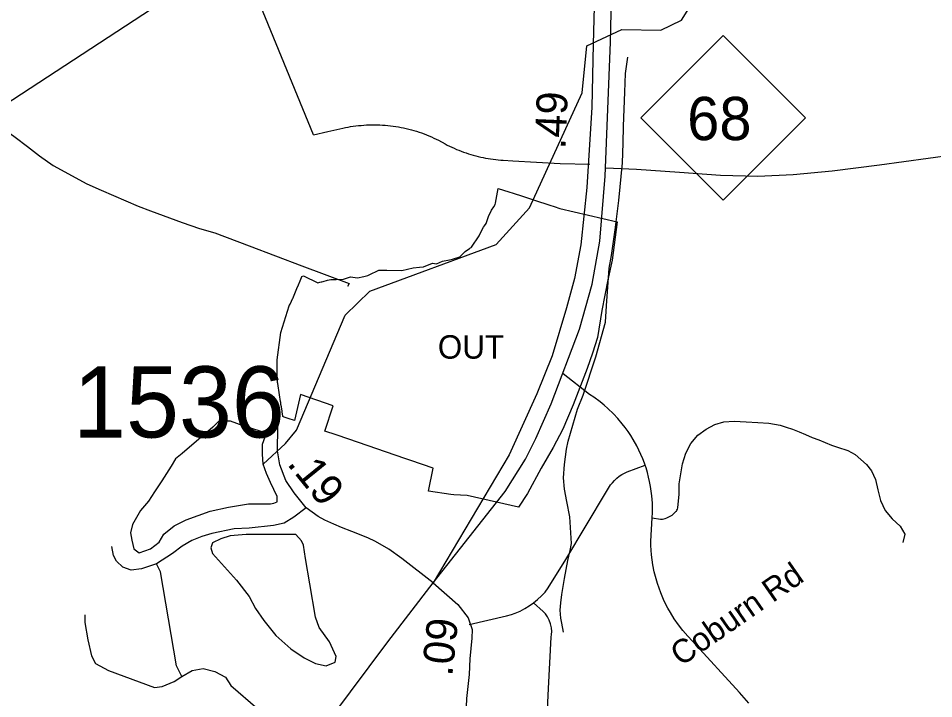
# Model space of a CAD drawing. Extents: x 1662474 to 1856135, y 779280 to 917889.
# Drawn here: x 1713168 to 1716872, y 832423 to 835176 of the extents above; entities that cross this region are included whole.
import ezdxf

# ---------------------------------------------------------------- set-up
doc = ezdxf.new("R2010")
doc.units = 0
for name, color, linetype in [('Cogo Default Point CELL', 7, 'Continuous'), ('Exist Boundary Political City Limit New Hole', 7, 'Continuous'), ('Exist Hydrographic Misc Water Feature', 7, 'Continuous'), ('Exist Hydrographic Pond Under 1500 Sq Ft', 7, 'Continuous'), ('Exist Road Non-System Type 51', 7, 'Continuous'), ('Exist Road Non-System Type 51 Label', 7, 'Continuous'), ('Exist Road Primary NC Divided Attributed', 7, 'Continuous'), ('Exist Road Primary NC Shield CELL', 7, 'Continuous'), ('Exist Road Primary NC Shield Number Label', 7, 'Continuous'), ('Exist Road Primary NC UnDivided 4 Lane Attributed', 7, 'Continuous'), ('Exist Road Secondary Mileage Tenths English Label', 7, 'Continuous'), ('Exist Road Secondary Type 51 Attributed', 7, 'Continuous'), ('Exist Utilities Electrical Transmission Line', 7, 'Continuous'), ('Map Preparation Boundary City Limit Buffer Line', 7, 'Continuous'), ('Prop DGN Element Guardrail', 7, 'Continuous'), ('Prop Guardrail', 7, 'Continuous')]:
    doc.layers.add(name, color=color, linetype=linetype)

msp = doc.modelspace()

# ---------------------------------------------------------------- linework, layer by layer
at = {"layer": 'Exist Boundary Political City Limit New Hole'}
for points in [[(1714216, 833792.1), (1714216.1, 833793.3), (1714216.2, 833794.6), (1714231.2, 833905.3), (1714264.4, 834012.4), (1714264.9, 834013.6), (1714265.4, 834014.6), (1714265.8, 834015.2), (1714268, 834020), (1714273.9, 834032.1), (1714278, 834040.6), (1714278.6, 834041.9), (1714295.6, 834082.3), (1714302, 834097.4), (1714308.6, 834113.4), (1714314.2, 834126.9), (1714316.1, 834131.2), (1714322.9, 834134.1), (1714379.9, 834106), (1714388.6, 834108.3), (1714393.5, 834109.6), (1714395.9, 834110.2), (1714401.9, 834111.8), (1714419.4, 834116.5), (1714432.2, 834119.9), (1714436.1, 834119.5), (1714442.1, 834118.8), (1714455, 834120), (1714483.5, 834120.7), (1714492, 834123.4), (1714512.6, 834130), (1714540.6, 834126.5), (1714566, 834131.8), (1714582, 834135), (1714588.1, 834138), (1714627.1, 834157.2), (1714658.9, 834157.5), (1714719.6, 834156.2), (1714766.5, 834166.4), (1714792, 834169), (1714807.6, 834170.6), (1714844.4, 834185.1), (1714852.9, 834183.8), (1714860.1, 834182.8), (1714885, 834194.2), (1714913.2, 834198.8), (1714925, 834202.3), (1714954.2, 834211), (1714976.2, 834232.3), (1714993.9, 834245), (1714995.6, 834246), (1714998.2, 834247.4), (1715000.8, 834248.8), (1715002.5, 834249.7), (1715033, 834295.6), (1715042.6, 834315.9), (1715050.1, 834331.8), (1715054.6, 834337.2), (1715061.9, 834345.9), (1715071.4, 834374.1), (1715083.2, 834399.4), (1715092.1, 834413.4), (1715098.2, 834423), (1715099.2, 834428.4), (1715110.4, 834487.8), (1715153.6, 834474.1), (1715170.9, 834468.6), (1715208.1, 834456.4), (1715273.5, 834435), (1715302.9, 834425.4), (1715319.2, 834420), (1715336.6, 834414.6), (1715360, 834407.3), (1715592, 834352.4), (1715570.8, 834197.9), (1715554.2, 834117.6), (1715529.2, 833994.6), (1715511.4, 833884.7), (1715490.9, 833821.9), (1715469.4, 833759.5), (1715413.8, 833612.4), (1715372.2, 833514), (1715331.9, 833438.9), (1715284.2, 833356.2), (1715228.1, 833253.4), (1715192.1, 833197.7), (1714984, 833245.2), (1714930.9, 833247.9), (1714917.9, 833249.9), (1714828.2, 833263.4), (1714847.4, 833355.6), (1714756.8, 833386.7), (1714732.4, 833395.1), (1714506, 833472.8), (1714454.4, 833490.5), (1714408.4, 833506.3), (1714442.5, 833608), (1714309.9, 833653.6), (1714285.9, 833548.4), (1714260.9, 833556.9)], [(1714260.9, 833556.9), (1714244.2, 833562.6), (1714238.9, 833564.5), (1714238.1, 833569.4), (1714237.8, 833571.1), (1714235.5, 833586.3), (1714232.6, 833604.2), (1714231.1, 833613.8), (1714229.9, 833621.9), (1714229.2, 833626.3), (1714225, 833653.1), (1714218, 833698.2), (1714217.8, 833699.8), (1714217.8, 833700.5), (1714217.5, 833701.8), (1714217.4, 833702.8), (1714217.2, 833704.4), (1714217.1, 833705.9), (1714217, 833707.2), (1714217, 833707.8), (1714216.9, 833708.9), (1714216.9, 833709.8), (1714216.8, 833710.8), (1714216.8, 833711.9), (1714216.2, 833718.9), (1714216.1, 833720.9), (1714215.9, 833725.9), (1714215.9, 833726.5), (1714215.9, 833727.2), (1714215.8, 833728.2), (1714215.8, 833729.9), (1714215.6, 833731.2), (1714215.6, 833731.9), (1714215.6, 833733.4), (1714215.6, 833734.5), (1714215.5, 833735.9), (1714215.5, 833737), (1714215.5, 833737.9), (1714215.4, 833738.7), (1714215.4, 833740.1), (1714215.4, 833740.8), (1714215.4, 833742.1), (1714215.4, 833743.3), (1714215.2, 833744.6), (1714215.2, 833745.9), (1714215.2, 833747.1), (1714215.2, 833748.4), (1714215.2, 833749.7), (1714215.2, 833750.9), (1714215.1, 833758.2), (1714215.1, 833762.3), (1714215.4, 833773.7), (1714215.4, 833776.3), (1714215.5, 833778.9), (1714215.5, 833779.9), (1714215.5, 833780.6), (1714215.6, 833781.6), (1714215.6, 833782.9), (1714215.6, 833783.5), (1714215.6, 833784.2), (1714215.8, 833786.1), (1714215.8, 833786.8), (1714215.9, 833789.4), (1714216, 833790.8), (1714216, 833792.1)]]:
    msp.add_lwpolyline(points, dxfattribs=at)
at = {"layer": 'Exist Hydrographic Misc Water Feature'}
for points in [[(1714158.9, 833372.3), (1714250, 833455.3), (1714294.3, 833509.9), (1714490.2, 833975.3), (1714591.3, 834071.7), (1715102.3, 834261.5), (1715236.3, 834409.8), (1715449.2, 834874.8), (1715468.3, 835064.8), (1715610.3, 835130.8), (1715768.3, 835127.7), (1715852.3, 835168.6), (1716038.2, 835466.8), (1716469.3, 836065.3), (1716688.2, 836254.5), (1716930.3, 836361.2), (1717707.3, 836545.6)], [(1715386.6, 833433.4), (1715392.7, 833465.3), (1715431.5, 833595), (1715453.8, 833651.2), (1715504.6, 833806.9), (1715543.5, 833946.5), (1715547.8, 834012.8), (1715558.5, 834165.2), (1715568.9, 834216.7), (1715583.3, 834320.6), (1715598, 834438.5), (1715612.9, 834590.8), (1715615.1, 834671.2), (1715617.5, 834739.2), (1715622.1, 834877), (1715624.5, 834953.3), (1715635.1, 835018.7)], [(1712784.6, 834983.2), (1712804.7, 834963.9), (1712898.5, 834879.1), (1712950.5, 834843.6), (1713155.8, 834695.8), (1713205.7, 834657.9), (1713253.6, 834620), (1713309.5, 834581.1), (1713445.4, 834507), (1713503.2, 834480.3), (1713653.2, 834415.7), (1713703.1, 834397.5), (1713831.1, 834350.6), (1713901, 834326.2), (1713963, 834308.4), (1714102.9, 834255.6), (1714314.9, 834174.9), (1714506.9, 834103.7), (1714500.3, 834090.8)], [(1715374.9, 832692.7), (1715367.1, 832729), (1715363, 832748.8), (1715361.4, 832780.8), (1715363.5, 832811.1), (1715367.6, 832844.7), (1715378, 832909.2), (1715392.4, 832982.8), (1715400.6, 833022.9), (1715406.8, 833050.6), (1715399.3, 833159.1), (1715387.6, 833220.9), (1715377.8, 833271.2), (1715374, 833317.2), (1715378.4, 833371.2), (1715386.6, 833433.4)]]:
    msp.add_lwpolyline(points, dxfattribs=at)
at = {"layer": 'Exist Hydrographic Pond Under 1500 Sq Ft'}
for points in [[(1714164.2, 833500.9), (1714078.4, 833527.7), (1714027.5, 833546.4), (1713995.3, 833546.4), (1713976.6, 833543.8), (1713955.1, 833522.3), (1713831.8, 833415.2), (1713805, 833393.7), (1713786.2, 833364.3), (1713748.7, 833305.3), (1713719.2, 833259.8), (1713695.1, 833222.3), (1713662.9, 833184.7), (1713630.8, 833128.5), (1713622.7, 833093.6), (1713628.1, 833064.2), (1713636.1, 833029.3), (1713657.6, 833013.3), (1713703.1, 833029.3), (1713738, 833056.1), (1713756.8, 833088.3), (1713799.6, 833123.1), (1713847.9, 833147.2), (1713944.4, 833182.1), (1714019.5, 833198.1), (1714099.9, 833211.5), (1714153.5, 833211.5), (1714188.3, 833211.5), (1714201.7, 833214.2), (1714215.1, 833219.6), (1714215.1, 833241), (1714188.3, 833297.3), (1714172.3, 833334.8), (1714158.9, 833372.3), (1714156.2, 833412.5), (1714156.2, 833452.7), (1714166.9, 833482.1), (1714164.2, 833500.9)], [(1714313.8, 833062), (1714290.9, 833087.7), (1714219.5, 833087.7), (1714090.9, 833087.7), (1714025.2, 833082), (1713988, 833070.6), (1713953.8, 833053.5), (1713948, 833033.5), (1713953.8, 833010.6), (1714050.9, 832902.1), (1714102.3, 832836.4), (1714128.1, 832787.8), (1714162.4, 832739.3), (1714210.9, 832679.3), (1714270.9, 832625), (1714325.2, 832587.9), (1714371, 832565.1), (1714413.8, 832556.5), (1714451, 832570.8), (1714453.8, 832593.6), (1714428.1, 832653.6), (1714385.2, 832710.7), (1714371, 832753.6), (1714348.1, 832887.8), (1714331, 832990.6), (1714322.4, 833044.9), (1714313.8, 833062)]]:
    msp.add_lwpolyline(points, dxfattribs=at)
at = {"layer": 'Exist Road Non-System Type 51'}
for points in [[(1714363.1, 834704.5), (1714081.9, 835390.5), (1714049.2, 835475.5)], [(1714363.1, 834704.5), (1714420.6, 834717.9), (1714481.4, 834731.9), (1714491.9, 834733.9), (1714502.4, 834736), (1714513.1, 834737.9), (1714523.9, 834739.4), (1714534.4, 834741), (1714545, 834742.1), (1714555.9, 834743.1), (1714566.6, 834744.2), (1714577.4, 834744.7), (1714588.1, 834745.2), (1714598.9, 834745.5), (1714609.6, 834745.5), (1714620.4, 834745.2), (1714631.2, 834744.9), (1714641.9, 834744.5), (1714652.6, 834743.7), (1714663.5, 834742.6), (1714674.2, 834741.5), (1714684.8, 834740), (1714695.6, 834738.7), (1714706, 834736.9), (1714716.8, 834734.7), (1714727.2, 834732.6), (1714737.8, 834730.2), (1714748.2, 834727.9), (1714758.8, 834725.1), (1714769, 834722.1), (1714779.5, 834719), (1714789.8, 834715.9), (1714799.6, 834712.4), (1714809.9, 834708.8), (1714819.9, 834704.9), (1714829.9, 834700.6), (1714839.9, 834696.4), (1714849.9, 834691.9), (1714859.5, 834687.5), (1714869.1, 834682.8), (1714895.2, 834668.4), (1714904.1, 834663.6), (1714913.4, 834658.9), (1714922.5, 834654.4), (1714932, 834650.2), (1714941.4, 834646), (1714950.9, 834642.1), (1714960.4, 834638.2), (1714970, 834634.8), (1714979.8, 834631.4), (1714989.4, 834628), (1714999.1, 834625), (1715009.1, 834622.1), (1715019.1, 834619.2), (1715029.1, 834616.9), (1715039.1, 834614.5), (1715049, 834612.4), (1715059.2, 834610.6), (1715069.1, 834608.8), (1715079.5, 834607.2), (1715089.6, 834605.9), (1715099.9, 834604.5), (1715110.1, 834603.8), (1715120.4, 834602.9), (1715130.6, 834602.5), (1715168.6, 834600.1), (1715360.4, 834588.5), (1715481, 834586.4)], [(1715545.4, 834570.9), (1715670, 834566.2), (1715844, 834553.1), (1716009.6, 834542.1), (1716160, 834537.6), (1716303.9, 834544.4), (1716460.6, 834559.7), (1716652.1, 834583.5), (1716948.1, 834624.5), (1717112, 834646.8), (1717268.4, 834663.1), (1717397.5, 834664.1), (1717513.1, 834654.4), (1717607.5, 834636), (1717689.6, 834611.9), (1717800.9, 834568.9), (1717873.6, 834537.9), (1717964.8, 834484.6), (1718074.9, 834411.6), (1718110.4, 834380.9)], [(1715704.1, 833368.4), (1715701.8, 833375.8), (1715694.9, 833393.9), (1715687.4, 833411.7), (1715679.1, 833429.2), (1715670.5, 833446.2), (1715656.4, 833471.5), (1715646.1, 833488), (1715635.4, 833504.2), (1715624.1, 833520), (1715612.2, 833535), (1715593.6, 833557.4), (1715576.4, 833575.4), (1715553.8, 833597.2), (1715538.2, 833610.6), (1715522, 833624.2), (1715496.8, 833642.9), (1715479.5, 833654.7), (1715372.4, 833737.6)], [(1715733.1, 833154.4), (1715766.4, 833150.2), (1715774.6, 833150), (1715785.6, 833152.1), (1715792.8, 833155.1), (1715814, 833166.4), (1715828.8, 833180.2), (1715830.9, 833182.5), (1715833.4, 833186.2), (1715835.4, 833190.4), (1715836.6, 833194.8), (1715836.9, 833196.8), (1715842, 833249.4), (1715842.5, 833292.4), (1715856.1, 833373.1), (1715868.6, 833416.2), (1715890, 833455.9), (1715918.4, 833488.9), (1715951.2, 833514.4), (1715986.1, 833533.2), (1716022.4, 833543.5), (1716065.1, 833545.5), (1716113.6, 833543.8), (1716160.2, 833541.2), (1716204.6, 833537.4), (1716251.1, 833529.5), (1716275.4, 833521.9), (1716301, 833513.4), (1716327.6, 833503.2), (1716353.9, 833492.2), (1716380.4, 833480.7), (1716407.1, 833470.2), (1716432.8, 833459.2), (1716457.9, 833449.2), (1716482.4, 833441.4), (1716524.4, 833427.4), (1716554.8, 833411.8), (1716577.4, 833390.9), (1716600, 833371.2), (1716620.8, 833345.4), (1716636.6, 833309.9), (1716646.6, 833268), (1716656.6, 833224.8), (1716676.2, 833184.9), (1716704.6, 833150.5), (1716736.6, 833121.2), (1716755.6, 833088.9), (1716747, 833054.7)], [(1715252.4, 832810.4), (1715269.2, 832824.5), (1715284.8, 832838.9), (1715299.4, 832854.4), (1715312.5, 832871.2), (1715383.4, 832986.4), (1715548.8, 833261.8), (1715556.1, 833275.2), (1715564.2, 833288), (1715571.9, 833297.2), (1715580.2, 833306.7), (1715589.6, 833315.4), (1715599.4, 833322.9), (1715609.9, 833330), (1715620.9, 833336.1), (1715632.4, 833341.6), (1715704.1, 833368.4)], [(1715733.1, 833154.4), (1715734.4, 833176.8), (1715734.6, 833195.7), (1715733.8, 833214.9), (1715731.6, 833243.9), (1715729.2, 833263.1), (1715726.4, 833282.4), (1715722.8, 833301.4), (1715718.6, 833319.8), (1715713.5, 833338.4), (1715708.1, 833357.1), (1715704.1, 833368.4)], [(1714333, 833195.4), (1714283.4, 833158.1), (1714244.1, 833133.2), (1714200.5, 833124), (1714103.1, 833112.7), (1714041.1, 833111.1), (1713951.8, 833092), (1713911.2, 833079.6), (1713870.4, 833062.6), (1713830.9, 833040.5), (1713792.1, 833010.6), (1713728.1, 832968.6)], [(1716124.6, 832404.9), (1716086.2, 832447.6), (1715896.5, 832656.2), (1715877.1, 832676.5), (1715857.4, 832699.1), (1715839.4, 832722.2), (1715822.2, 832746.6), (1715806.5, 832771.5), (1715796.8, 832788.9), (1715787.5, 832806.4), (1715779.1, 832824.2), (1715767.4, 832851.2), (1715760.9, 832869.9), (1715754.2, 832888.6), (1715746.1, 832916.9), (1715741.6, 832936.4), (1715735.9, 832965.4), (1715732.8, 832984.9), (1715730.6, 833004.6), (1715729.1, 833023.8), (1715728.2, 833043.4), (1715728, 833059.9), (1715733.1, 833154.4)], [(1713728.1, 832968.6), (1713667.1, 832948.2), (1713624.4, 832942.6), (1713590.8, 832955.5), (1713565.1, 832979.4), (1713553.5, 833002.5), (1713546.5, 833039.5)], [(1713829.6, 832512.8), (1713807.9, 832555.5), (1713743.5, 832937.1), (1713728.1, 832968.6)], [(1714991.9, 832724), (1715143.8, 832757.9), (1715164, 832763.9), (1715178.9, 832769.2), (1715198.6, 832777.4), (1715217.5, 832787.5), (1715235.6, 832798.5), (1715252.4, 832810.4)], [(1715302.9, 832239), (1715313.1, 832463.9), (1715324, 832671.8), (1715325.9, 832683.1), (1715326.4, 832694.4), (1715325.4, 832710.4), (1715322, 832726.1), (1715316.9, 832741.2), (1715309.4, 832755), (1715301.5, 832766.2), (1715291.9, 832776.5), (1715252.4, 832810.4)], [(1713437, 832762.9), (1713438, 832731.6), (1713449.6, 832660.8), (1713464, 832596.2), (1713481.1, 832566), (1713532.8, 832536.6), (1713719.4, 832468.9), (1713750.6, 832473.1), (1713799.6, 832492.2), (1713829.6, 832512.8)], [(1713829.6, 832512.8), (1713871.4, 832536.6), (1713916.2, 832545), (1713964, 832532.7), (1714006.8, 832509.6), (1714028.4, 832476), (1714138, 832382.5), (1714351.4, 832237.7)]]:
    msp.add_lwpolyline(points, dxfattribs=at)
at = {"layer": 'Exist Road Primary NC Divided Attributed'}
for points in [[(1715525.8, 836312.5), (1715523.4, 836182.6), (1715493.6, 835071.5), (1715489.3, 834817.2), (1715468.7, 834491), (1715443.9, 834259.9), (1715419.1, 834123.6), (1715386.2, 834005.1), (1715328.4, 833811.1), (1715266.3, 833657.2), (1715154.8, 833409.5), (1714846.4, 832892.5)], [(1714846.4, 832892.5), (1715138.3, 833260.9), (1715220.9, 833393), (1715262.2, 833475.6), (1715324.1, 833615.9), (1715439.5, 833917.9), (1715489.6, 834100.4), (1715521.2, 834274.1), (1715542.2, 834537.3), (1715564.8, 835079.6), (1715573.8, 835500.5), (1715593.9, 836293.9)]]:
    msp.add_lwpolyline(points, dxfattribs=at)
at = {"layer": 'Exist Road Primary NC Shield CELL'}
msp.add_lwpolyline([(1715687.6, 834773.1), (1716020.6, 835106.1), (1716353.5, 834773.1), (1716020.6, 834440.1)], close=True, dxfattribs=at)
at = {"layer": 'Exist Road Primary NC UnDivided 4 Lane Attributed'}
msp.add_lwpolyline([(1713693, 831349), (1713714.2, 831376.5), (1714289.9, 832153.1), (1714664.1, 832653.6), (1714846.4, 832892.5)], dxfattribs=at)
at = {"layer": 'Exist Road Secondary Type 51 Attributed'}
for points in [[(1714846.4, 832892.5), (1714720.6, 832990.4), (1714667.3, 833027.7), (1714614, 833058.8), (1714582.9, 833073.9), (1714517.5, 833099), (1714475.7, 833116.4), (1714445.2, 833129.4), (1714409, 833145.4), (1714381.4, 833159.9), (1714333.1, 833195.5), (1714283.9, 833256.2), (1714250.4, 833305.7), (1714227.1, 833369.7), (1714216.9, 833426.5), (1714219.1, 833521.3)], [(1714846.4, 832892.5), (1714946.7, 832804.8), (1714988.2, 832750.5), (1715004.5, 832702.8), (1715003.4, 832668.1), (1714994.6, 832584.6), (1714993.1, 832520.9), (1714981.5, 832423.3), (1714962.7, 831968.7), (1714967.2, 831717.7), (1714967.3, 831696.4), (1714978.1, 831607.3), (1714990.5, 831562.2), (1715017.3, 831486.1)]]:
    msp.add_lwpolyline(points, dxfattribs=at)
at = {"layer": 'Exist Utilities Electrical Transmission Line'}
msp.add_lwpolyline([(1713005.3, 834756), (1713847.9, 835307.5), (1714507.2, 835736.7), (1715243.2, 836219.4), (1715948.8, 836686.2), (1716567.8, 837092), (1717404.3, 837637.4), (1718087.8, 838090.6), (1719069.6, 838734.7), (1719749, 839171.9), (1720424.4, 839616.9)], dxfattribs=at)
at = {"layer": 'Map Preparation Boundary City Limit Buffer Line'}
for points in [[(1714216, 833792.1), (1714216.1, 833793.3), (1714216.2, 833794.6), (1714231.2, 833905.3), (1714264.4, 834012.4), (1714264.9, 834013.6), (1714265.4, 834014.6), (1714265.8, 834015.2), (1714268, 834020), (1714273.9, 834032.1), (1714278, 834040.6), (1714278.6, 834041.9), (1714295.6, 834082.3), (1714302, 834097.4), (1714308.6, 834113.4), (1714314.2, 834126.9), (1714316.1, 834131.2), (1714322.9, 834134.1), (1714379.9, 834106), (1714388.6, 834108.3), (1714393.5, 834109.6), (1714395.9, 834110.2), (1714401.9, 834111.8), (1714419.4, 834116.5), (1714432.2, 834119.9), (1714436.1, 834119.5), (1714442.1, 834118.8), (1714455, 834120), (1714483.5, 834120.7), (1714492, 834123.4), (1714512.6, 834130), (1714540.6, 834126.5), (1714566, 834131.8), (1714582, 834135), (1714588.1, 834138), (1714627.1, 834157.2), (1714658.9, 834157.5), (1714719.6, 834156.2), (1714766.5, 834166.4), (1714792, 834169), (1714807.6, 834170.6), (1714844.4, 834185.1), (1714852.9, 834183.8), (1714860.1, 834182.8), (1714885, 834194.2), (1714913.2, 834198.8), (1714925, 834202.3), (1714954.2, 834211), (1714976.2, 834232.3), (1714993.9, 834245), (1714995.6, 834246), (1714998.2, 834247.4), (1715000.8, 834248.8), (1715002.5, 834249.7), (1715033, 834295.6), (1715042.6, 834315.9), (1715050.1, 834331.8), (1715054.6, 834337.2), (1715061.9, 834345.9), (1715071.4, 834374.1), (1715083.2, 834399.4), (1715092.1, 834413.4), (1715098.2, 834423), (1715099.2, 834428.4), (1715110.4, 834487.8), (1715153.6, 834474.1), (1715170.9, 834468.6), (1715208.1, 834456.4), (1715273.5, 834435), (1715302.9, 834425.4), (1715319.2, 834420), (1715336.6, 834414.6), (1715360, 834407.3), (1715592, 834352.4), (1715570.8, 834197.9), (1715554.2, 834117.6), (1715529.2, 833994.6), (1715511.4, 833884.7), (1715490.9, 833821.9), (1715469.4, 833759.5), (1715413.8, 833612.4), (1715372.2, 833514), (1715331.9, 833438.9), (1715284.2, 833356.2), (1715228.1, 833253.4), (1715192.1, 833197.7), (1714984, 833245.2), (1714930.9, 833247.9), (1714917.9, 833249.9), (1714828.2, 833263.4), (1714847.4, 833355.6), (1714756.8, 833386.7), (1714732.4, 833395.1), (1714506, 833472.8), (1714454.4, 833490.5), (1714408.4, 833506.3), (1714442.5, 833608), (1714309.9, 833653.6), (1714285.9, 833548.4), (1714260.9, 833556.9)], [(1714260.9, 833556.9), (1714244.2, 833562.6), (1714238.9, 833564.5), (1714238.1, 833569.4), (1714237.8, 833571.1), (1714235.5, 833586.3), (1714232.6, 833604.2), (1714231.1, 833613.8), (1714229.9, 833621.9), (1714229.2, 833626.3), (1714225, 833653.1), (1714218, 833698.2), (1714217.8, 833699.8), (1714217.8, 833700.5), (1714217.5, 833701.8), (1714217.4, 833702.8), (1714217.2, 833704.4), (1714217.1, 833705.9), (1714217, 833707.2), (1714217, 833707.8), (1714216.9, 833708.9), (1714216.9, 833709.8), (1714216.8, 833710.8), (1714216.8, 833711.9), (1714216.2, 833718.9), (1714216.1, 833720.9), (1714215.9, 833725.9), (1714215.9, 833726.5), (1714215.9, 833727.2), (1714215.8, 833728.2), (1714215.8, 833729.9), (1714215.6, 833731.2), (1714215.6, 833731.9), (1714215.6, 833733.4), (1714215.6, 833734.5), (1714215.5, 833735.9), (1714215.5, 833737), (1714215.5, 833737.9), (1714215.4, 833738.7), (1714215.4, 833740.1), (1714215.4, 833740.8), (1714215.4, 833742.1), (1714215.4, 833743.3), (1714215.2, 833744.6), (1714215.2, 833745.9), (1714215.2, 833747.1), (1714215.2, 833748.4), (1714215.2, 833749.7), (1714215.2, 833750.9), (1714215.1, 833758.2), (1714215.1, 833762.3), (1714215.4, 833773.7), (1714215.4, 833776.3), (1714215.5, 833778.9), (1714215.5, 833779.9), (1714215.5, 833780.6), (1714215.6, 833781.6), (1714215.6, 833782.9), (1714215.6, 833783.5), (1714215.6, 833784.2), (1714215.8, 833786.1), (1714215.8, 833786.8), (1714215.9, 833789.4), (1714216, 833790.8), (1714216, 833792.1)]]:
    msp.add_lwpolyline(points, dxfattribs=at)

# ---------------------------------------------------------------- texts
at = {"layer": 'Cogo Default Point CELL'}
msp.add_text('1536', height=288, dxfattribs=at).set_placement((1713389.9, 833480))
at = {"layer": 'Exist Boundary Political City Limit New Hole'}
msp.add_text('OUT', height=95, dxfattribs=at).set_placement((1714865.8, 833799))
at = {"layer": 'Exist Road Non-System Type 51 Label'}
msp.add_text('Coburn Rd', height=95, rotation=34.7928, dxfattribs=at).set_placement((1715849.3, 832551.6))
at = {"layer": 'Exist Road Primary NC Shield Number Label'}
msp.add_text('68', height=175, dxfattribs=at).set_placement((1715874.7, 834683.4))
at = {"layer": 'Exist Road Secondary Mileage Tenths English Label'}
msp.add_text('.19', height=125, rotation=309.0338, dxfattribs=at).set_placement((1714252.6, 833373))
at = {"layer": 'Prop DGN Element Guardrail'}
msp.add_text('.09', height=125, rotation=83.9784, dxfattribs=at).set_placement((1714924, 832511.2))
at = {"layer": 'Prop Guardrail'}
msp.add_text('.49', height=125, rotation=87.6221, dxfattribs=at).set_placement((1715382, 834645.1))

doc.saveas('drawing.dxf')
